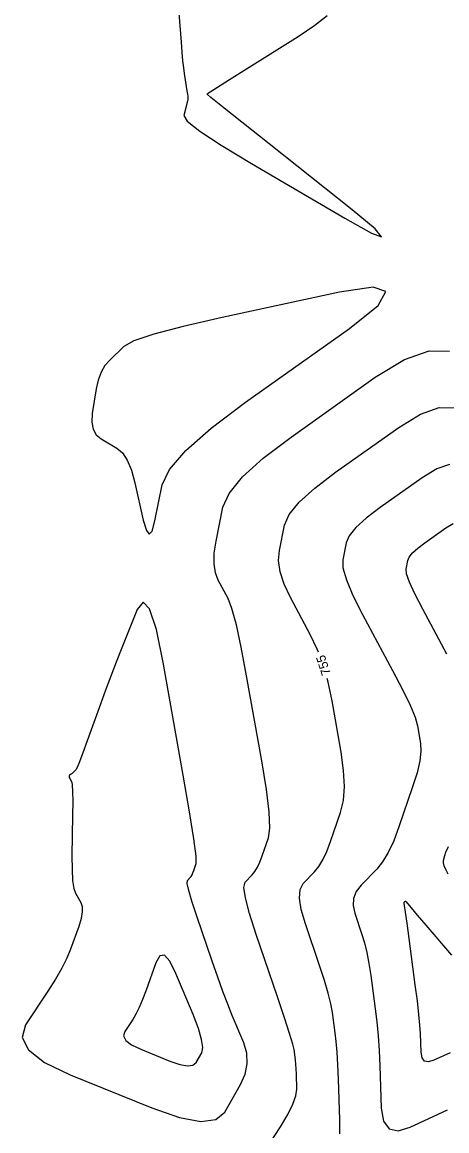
# Model space of a CAD drawing. Extents: x 2082232 to 2083549, y 592624 to 593832.
# Drawn here: x 2082725.7 to 2082758.1, y 593255.2 to 593339.6 of the extents above; entities that cross this region are included whole.
import ezdxf

# ---------------------------------------------------------------- set-up
doc = ezdxf.new("R2010")
doc.units = 0
doc.layers.add('DT_X_Contour_Major', color=7, linetype='Continuous')
doc.layers.add('DT_X_Contour_Minor', color=7, linetype='Continuous')

msp = doc.modelspace()

# ---------------------------------------------------------------- linework, layer by layer
at = {"layer": 'DT_X_Contour_Major'}
for points in [[(2082748.315, 593291.625), (2082748.223, 593291.874), (2082747.693, 593292.984), (2082746.179, 593295.807), (2082745.7, 593296.825), (2082745.4, 593297.76), (2082745.278, 593298.612), (2082745.335, 593299.381), (2082745.724, 593301.321), (2082746.077, 593302.118), (2082746.845, 593303.053), (2082748.026, 593304.127), (2082749.622, 593305.339), (2082754.428, 593308.757), (2082756.102, 593309.777), (2082757.519, 593310.275), (2082758.679, 593310.251)], [(2082749.95, 593254.929), (2082749.941, 593255.993), (2082749.831, 593259.107), (2082749.785, 593260.203), (2082749.73, 593261.153), (2082749.665, 593261.958), (2082749.59, 593262.618), (2082749.38, 593264.184), (2082749.259, 593264.847), (2082749.057, 593265.662), (2082748.772, 593266.629), (2082748.405, 593267.748), (2082747.317, 593270.935), (2082747, 593272.022), (2082746.867, 593272.895), (2082746.917, 593273.553), (2082747.151, 593273.997), (2082748.018, 593274.893), (2082748.338, 593275.291), (2082748.648, 593275.812), (2082748.947, 593276.455), (2082749.237, 593277.221), (2082749.994, 593279.428), (2082750.21, 593280.336), (2082750.29, 593281.404), (2082750.234, 593282.631), (2082750.042, 593284.018), (2082749.349, 593287.931), (2082749.05, 593289.347), (2082748.969, 593289.632)]]:
    msp.add_lwpolyline(points, dxfattribs=at)
at = {"layer": 'DT_X_Contour_Minor'}
for points in [[(2082737.665, 593340.332), (2082737.837, 593338.124), (2082737.901, 593337.353), (2082737.963, 593336.697), (2082738.024, 593336.154), (2082738.083, 593335.726), (2082738.238, 593334.737), (2082738.289, 593334.408), (2082738.327, 593334.162), (2082738.35, 593333.999), (2082738.36, 593333.919), (2082738.367, 593333.817), (2082738.361, 593333.751), (2082738.336, 593333.629), (2082738.293, 593333.451), (2082738.232, 593333.217), (2082738.045, 593332.517), (2082738.315, 593332.093), (2082739.269, 593331.342), (2082740.904, 593330.266), (2082743.222, 593328.865), (2082750.312, 593324.694), (2082752.343, 593323.56), (2082753.115, 593323.289), (2082752.629, 593323.88), (2082750.885, 593325.333), (2082744.559, 593330.358), (2082742.484, 593332.008), (2082741.005, 593333.191), (2082740.121, 593333.908), (2082739.833, 593334.157), (2082739.859, 593334.198), (2082740.051, 593334.327), (2082740.61, 593334.684), (2082741.534, 593335.268), (2082742.825, 593336.08), (2082746.755, 593338.549), (2082748.049, 593339.409), (2082748.986, 593340.141)], [(2082736.405, 593304.386), (2082736.957, 593305.553), (2082738.2, 593306.99), (2082740.134, 593308.697), (2082742.759, 593310.673), (2082750.678, 593316.304), (2082752.858, 593318.061), (2082753.458, 593319.108), (2082752.477, 593319.446), (2082749.917, 593319.075), (2082740.983, 593317.139), (2082738.001, 593316.456), (2082735.756, 593315.858), (2082734.248, 593315.345), (2082733.478, 593314.917), (2082732.405, 593313.89), (2082732.039, 593313.465), (2082731.745, 593312.959), (2082731.524, 593312.372), (2082731.375, 593311.704), (2082731.076, 593309.817), (2082731.034, 593309.165), (2082731.132, 593308.624), (2082731.371, 593308.196), (2082731.75, 593307.879), (2082732.948, 593307.184), (2082733.371, 593306.822), (2082733.741, 593306.261), (2082734.059, 593305.498), (2082734.324, 593304.534), (2082734.961, 593301.697), (2082735.196, 593300.896), (2082735.422, 593300.618), (2082735.641, 593300.864), (2082735.852, 593301.634), (2082736.405, 593304.386)], [(2082743.697, 593252.824), (2082745.412, 593255.476), (2082745.973, 593256.4), (2082746.369, 593257.184), (2082746.601, 593257.827), (2082746.668, 593258.33), (2082746.627, 593259.483), (2082746.61, 593259.888), (2082746.589, 593260.24), (2082746.565, 593260.538), (2082746.538, 593260.782), (2082746.46, 593261.362), (2082746.358, 593261.775), (2082746.111, 593262.581), (2082745.719, 593263.779), (2082745.181, 593265.369), (2082743.555, 593270.131), (2082743.046, 593271.72), (2082742.74, 593272.915), (2082742.637, 593273.714), (2082742.737, 593274.119), (2082743.273, 593274.674), (2082743.471, 593274.92), (2082743.663, 593275.242), (2082743.848, 593275.64), (2082744.027, 593276.114), (2082744.495, 593277.479), (2082744.595, 593278.23), (2082744.544, 593279.46), (2082744.341, 593281.169), (2082743.987, 593283.356), (2082742.84, 593289.828), (2082742.429, 593292.016), (2082742.055, 593293.728), (2082741.72, 593294.963), (2082741.422, 593295.722), (2082740.678, 593297.109), (2082740.458, 593297.685), (2082740.357, 593298.373), (2082740.374, 593299.175), (2082740.51, 593300.088), (2082741.029, 593302.674), (2082741.499, 593303.736), (2082742.522, 593304.983), (2082744.096, 593306.414), (2082746.222, 593308.029), (2082752.629, 593312.584), (2082754.86, 593313.944), (2082756.748, 593314.607), (2082758.293, 593314.575)], [(2082758.291, 593305.943), (2082757.345, 593305.61), (2082756.228, 593304.93), (2082753.021, 593302.649), (2082751.956, 593301.84), (2082751.168, 593301.124), (2082750.656, 593300.5), (2082750.42, 593299.968), (2082750.16, 593298.673), (2082750.182, 593298.049), (2082750.443, 593297.146), (2082750.942, 593295.965), (2082751.679, 593294.506), (2082753.964, 593290.245), (2082754.725, 593288.784), (2082755.295, 593287.595), (2082755.672, 593286.678), (2082755.858, 593286.034), (2082756.098, 593284.68), (2082756.128, 593284.093), (2082756.037, 593283.347), (2082755.825, 593282.442), (2082755.493, 593281.378), (2082754.446, 593278.329), (2082754.047, 593277.27), (2082753.633, 593276.381), (2082753.205, 593275.662), (2082752.763, 593275.113), (2082751.565, 593273.874), (2082751.198, 593273.392), (2082750.994, 593272.876), (2082750.955, 593272.324), (2082751.079, 593271.738), (2082751.629, 593270.128), (2082751.825, 593269.48), (2082752.003, 593268.744), (2082752.161, 593267.919), (2082752.299, 593267.006), (2082752.643, 593264.454), (2082752.761, 593263.465), (2082752.858, 593262.412), (2082752.933, 593261.296), (2082752.986, 593260.116), (2082753.101, 593256.885), (2082753.271, 593255.887), (2082753.697, 593255.315), (2082754.378, 593255.17), (2082755.315, 593255.452), (2082758.153, 593256.773)], [(2082758.097, 593291.494), (2082756.264, 593294.914), (2082755.668, 593296.067), (2082755.256, 593296.959), (2082755.029, 593297.593), (2082754.986, 593297.966), (2082755.116, 593298.615), (2082755.234, 593298.882), (2082755.491, 593299.194), (2082755.886, 593299.554), (2082756.42, 593299.959), (2082758.028, 593301.103), (2082758.588, 593301.444)], [(2082739.044, 593271.518), (2082738.671, 593272.65), (2082738.426, 593273.481), (2082738.31, 593274.012), (2082738.323, 593274.242), (2082738.528, 593274.454), (2082738.604, 593274.549), (2082738.677, 593274.672), (2082738.748, 593274.825), (2082738.817, 593275.006), (2082738.996, 593275.529), (2082738.985, 593276.098), (2082738.816, 593277.41), (2082738.49, 593279.468), (2082738.006, 593282.269), (2082736.506, 593290.733), (2082735.959, 593293.373), (2082735.444, 593294.946), (2082734.959, 593295.451), (2082734.505, 593294.888), (2082733.337, 593291.964), (2082732.907, 593290.874), (2082732.491, 593289.796), (2082732.09, 593288.731), (2082731.703, 593287.679), (2082730.692, 593284.89), (2082730.353, 593283.967), (2082730.094, 593283.29), (2082729.915, 593282.859), (2082729.816, 593282.674), (2082729.66, 593282.508), (2082729.604, 593282.45), (2082729.551, 593282.401), (2082729.503, 593282.36), (2082729.459, 593282.328), (2082729.346, 593282.254), (2082729.315, 593282.218), (2082729.308, 593282.164), (2082729.325, 593282.092), (2082729.365, 593282.003), (2082729.504, 593281.742), (2082729.547, 593281.511), (2082729.573, 593281.013), (2082729.581, 593280.25), (2082729.573, 593279.219), (2082729.526, 593276.117), (2082729.53, 593275.066), (2082729.575, 593274.24), (2082729.663, 593273.638), (2082729.794, 593273.262), (2082730.197, 593272.558), (2082730.301, 593272.246), (2082730.309, 593271.838), (2082730.222, 593271.336), (2082730.039, 593270.737), (2082729.424, 593269.015), (2082729.142, 593268.33), (2082728.76, 593267.566), (2082728.276, 593266.724), (2082727.691, 593265.803), (2082725.996, 593263.244), (2082725.731, 593262.285), (2082726.209, 593261.331), (2082727.429, 593260.379), (2082729.392, 593259.431), (2082735.615, 593256.908), (2082737.713, 593256.179), (2082739.341, 593255.884), (2082740.497, 593256.023), (2082741.182, 593256.595), (2082742.382, 593258.701), (2082742.734, 593259.49), (2082742.892, 593260.279), (2082742.855, 593261.068), (2082742.623, 593261.856), (2082741.746, 593263.958), (2082741.404, 593264.808), (2082741.034, 593265.781), (2082740.637, 593266.878), (2082740.212, 593268.099), (2082739.044, 593271.518)], [(2082758.201, 593274.712), (2082758.023, 593275.066), (2082757.906, 593275.36), (2082757.848, 593275.594), (2082757.851, 593275.767), (2082757.937, 593276.148), (2082758.023, 593276.386), (2082758.214, 593276.817)], [(2082757.108, 593260.539), (2082756.699, 593260.416), (2082756.401, 593260.479), (2082756.215, 593260.729), (2082756.14, 593261.165), (2082756.09, 593262.577), (2082756.052, 593263.206), (2082755.973, 593264.034), (2082755.854, 593265.062), (2082755.696, 593266.289), (2082755.219, 593269.828), (2082755.062, 593270.991), (2082754.949, 593271.825), (2082754.879, 593272.331), (2082754.853, 593272.508), (2082754.841, 593272.541), (2082754.84, 593272.554), (2082754.843, 593272.569), (2082754.852, 593272.584), (2082754.867, 593272.601), (2082754.912, 593272.648), (2082754.928, 593272.661), (2082754.942, 593272.666), (2082754.955, 593272.661), (2082754.965, 593272.648), (2082754.99, 593272.601), (2082755.091, 593272.478), (2082755.375, 593272.145), (2082755.841, 593271.601), (2082756.489, 593270.846), (2082758.462, 593268.553)], [(2082736.994, 593260.474), (2082737.744, 593260.214), (2082738.326, 593260.108), (2082738.739, 593260.158), (2082738.984, 593260.363), (2082739.413, 593261.115), (2082739.492, 593261.509), (2082739.409, 593262.126), (2082739.162, 593262.966), (2082738.753, 593264.029), (2082737.445, 593267.163), (2082736.981, 593268.094), (2082736.571, 593268.537), (2082736.214, 593268.493), (2082735.91, 593267.961), (2082735.171, 593265.892), (2082734.9, 593265.17), (2082734.642, 593264.556), (2082734.396, 593264.051), (2082734.162, 593263.654), (2082733.556, 593262.739), (2082733.462, 593262.396), (2082733.632, 593262.055), (2082734.069, 593261.715), (2082734.77, 593261.376), (2082736.994, 593260.474)], [(2082758.348, 593261.116), (2082757.108, 593260.539)]]:
    msp.add_lwpolyline(points, dxfattribs=at)

# ---------------------------------------------------------------- texts
at = {"layer": 'DT_X_Contour_Major'}
msp.add_text('755', height=0.7, rotation=108.16119, dxfattribs=at).set_placement((2082749.26, 593289.999))

doc.saveas('drawing.dxf')
